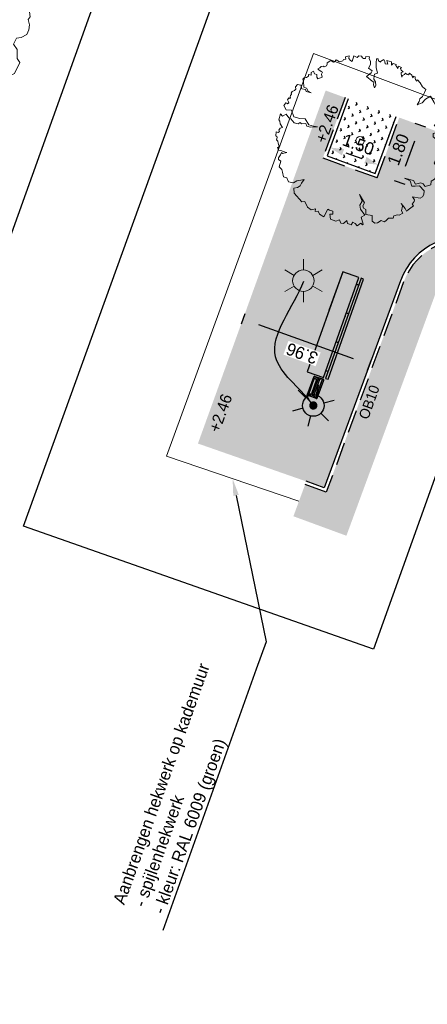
# Model space of a CAD drawing. Header units: metres. Extents: x 134157 to 138734, y 451157 to 455772.
# Tile 470 of 656: x 136580 to 136592, y 453760 to 453789. Entities that reach past the tile are written whole.
import ezdxf
from ezdxf import colors
from ezdxf.entities.mleader import LeaderData, LeaderLine
from ezdxf.math import Vec2, Vec3

# ---------------------------------------------------------------- set-up
doc = ezdxf.new("R2010")
doc.units = ezdxf.units.M
doc.linetypes.add('HIDDEN__G5', pattern=[1.125, 0.75, -0.375])
for name, color, linetype in [('-DR-alg-projectgrens 1-200', 3, 'PROJECTGRENS_1-200'), ('-DR-nw-inr-lichtmast', 30, 'Continuous'), ('-DR-nw-inr-verkeersbordpaal', 2, 'Continuous'), ('-DR-nw-inr-vuilnisbakken', 2, 'Continuous'), ('-DR-nw-inr-zitbank Montseny 3000', 2, 'Continuous'), ('-DR-nw-maatvoering', 3, 'Continuous'), ('-DR-nw-txt brug aandachtspunten', 2, 'Continuous'), ('-DR-nw-txt-hoogtemaat', 2, 'Continuous'), ('-DR-nw-vh-band 10x20 ob', 2, 'HIDDEN__G5'), ('-DR-nw-vh-kantverharding', 3, 'Continuous'), ('-DR-nw-vh-txt-kantopsluitingen', 2, 'Continuous')]:
    doc.layers.add(name, color=color, linetype=linetype)
for name, color, linetype, lineweight in [('-DR-bs-boom', 253, 'Continuous', 13), ('-DR-bs-inr-lichtmast', 253, 'Continuous', 13), ('-DR-nw-inr-hekwerk op kademuur sluis', 2, 'FENCELINE2', 0)]:
    doc.layers.add(name, color=color, linetype=linetype, lineweight=lineweight)
doc.layers.add('-DR-nw-gr-arc-gras', color=7, linetype='Continuous', true_color=0xb5d5a4)
doc.layers.add('-DR-nw-vh-arc-sbs wf Marrone toegang zitgedeelte sluis', color=7, linetype='Continuous', lineweight=9, true_color=0xb88485)
doc.styles.add('18_200', font='romans', dxfattribs={"width": 0.8, "height": 0.36})
doc.styles.add('Drong', font='txt', dxfattribs={"height": 1.8})
doc.linetypes.add('FENCELINE2', pattern='A,6.35,-2.54,[132,ltypeshp.shx,S=2.54,R=0,X=-2.54,Y=0],-2.54,25.4', length=36.83)
doc.linetypes.add('PROJECTGRENS_1-200', pattern='A,0.32,-0.13,[133,ltypeshp.shx,S=0.13,R=0,X=-0.13,Y=0],-0.13,1.27', length=1.85)
doc.dimstyles.new('Drong', dxfattribs={"dimtxt": 1.8, "dimasz": 2.5, "dimexe": 0, "dimexo": 0, "dimgap": 0.9, "dimtad": 1, "dimzin": 0, "dimdsep": 46, "dimtxsty": 'Drong', "dimblk": 'dimblk-wit', "dimcen": 0, "dimse1": 1, "dimse2": 1, "dimclrd": 256, "dimclre": 1, "dimclrt": 7, "dimadec": 0, "dimazin": 0, "dimtfac": 1, "dimtmove": 0, "dimatfit": 3, "dimfxl": 1, "dimtolj": 1, "dimtzin": 0, "dimarcsym": 0})
pattern_1 = [(115.3356253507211, (136419.7180158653, 453326.2367068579), (-0.2236810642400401, -0.1059037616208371), [0.06, -0.187485]), (205.3356253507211, (136419.7180158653, 453326.2367068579), (0.1059037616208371, -0.22368106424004), [0.06, -0.187485])]

# ---------------------------------------------------------------- blocks, each defined once
blk = doc.blocks.new('Boom bestaand 1')
blk.add_lwpolyline([(-0.06117739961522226, 0.3922887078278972), (-0.07359350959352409, 0.4116751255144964), (-0.08696696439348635, 0.4224718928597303), (-0.09262495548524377, 0.4414945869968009), (-0.1106275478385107, 0.4615454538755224), (-0.1241971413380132, 0.4751490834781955), (-0.1453325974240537, 0.4640004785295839), (-0.1728176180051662, 0.4610569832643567), (-0.1945372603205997, 0.4533219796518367), (-0.1891622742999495, 0.4455616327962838), (-0.2017040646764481, 0.4431737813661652), (-0.2067805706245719, 0.4443676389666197), (-0.2172318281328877, 0.4470540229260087), (-0.223502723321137, 0.4395920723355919), (-0.2169333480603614, 0.4339209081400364), (-0.2270861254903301, 0.4339209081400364), (-0.2330585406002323, 0.4330255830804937), (-0.2498892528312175, 0.4257264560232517), (-0.242749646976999, 0.416712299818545), (-0.2476345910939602, 0.4092003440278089), (-0.2589076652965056, 0.4043176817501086), (-0.2543983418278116, 0.3953035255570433), (-0.2532710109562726, 0.3814065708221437), (-0.2457557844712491, 0.3746459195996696), (-0.2660470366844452, 0.3787774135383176), (-0.2728107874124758, 0.3821577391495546), (-0.2716834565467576, 0.3934255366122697), (-0.2848353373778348, 0.3874160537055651), (-0.2964840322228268, 0.3881672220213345), (-0.2987384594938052, 0.3953035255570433), (-0.3145206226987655, 0.3821577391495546), (-0.3028719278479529, 0.3735190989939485), (-0.3141447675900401, 0.3720167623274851), (-0.3231631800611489, 0.3686364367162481), (-0.3276722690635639, 0.3731435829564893), (-0.3404482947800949, 0.3607491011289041), (-0.3359389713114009, 0.3464764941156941), (-0.3526397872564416, 0.353711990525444), (-0.3702979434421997, 0.3325317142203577), (-0.3491079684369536, 0.3290017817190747), (-0.3568775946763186, 0.3155875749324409), (-0.37100416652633, 0.3198237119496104), (-0.3837182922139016, 0.3191176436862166), (-0.3801864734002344, 0.2951135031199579), (-0.3780675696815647, 0.2944074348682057), (-0.3886625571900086, 0.2873474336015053), (-0.4013764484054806, 0.2901714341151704), (-0.4056142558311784, 0.2802872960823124), (-0.3837182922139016, 0.2704032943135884), (-0.3589967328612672, 0.2591071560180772), (-0.3250928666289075, 0.2534590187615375), (-0.327212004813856, 0.2336908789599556), (-0.3180296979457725, 0.228042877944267), (-0.3010777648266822, 0.2188648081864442), (-0.2820069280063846, 0.2223948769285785), (-0.2608169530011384, 0.2153347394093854), (-0.2523411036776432, 0.2012146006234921), (-0.2699992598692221, 0.2040386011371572), (-0.2834196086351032, 0.2118046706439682), (-0.2947208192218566, 0.2047446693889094), (-0.3321562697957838, 0.1849765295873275), (-0.3413385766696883, 0.2202768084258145), (-0.350520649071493, 0.2287488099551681), (-0.3724168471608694, 0.2146288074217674), (-0.3879560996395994, 0.2358089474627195), (-0.4042018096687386, 0.2414569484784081), (-0.4225661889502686, 0.2414569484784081), (-0.4315337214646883, 0.2467254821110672), (-0.4415591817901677, 0.229188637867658), (-0.4324549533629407, 0.2223948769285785), (-0.435986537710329, 0.2110987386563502), (-0.4423434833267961, 0.2082747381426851), (-0.4530205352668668, 0.2066837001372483), (-0.4612717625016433, 0.1920817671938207), (-0.457176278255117, 0.18003446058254), (-0.4670650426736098, 0.170150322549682), (-0.472715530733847, 0.1652082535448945), (-0.4472877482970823, 0.1440281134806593), (-0.4564700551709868, 0.1355561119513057), (-0.4705966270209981, 0.1320260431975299), (-0.4840167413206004, 0.1397921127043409), (-0.4882547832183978, 0.1171998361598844), (-0.4847231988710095, 0.1157878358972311), (-0.4748346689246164, 0.1136699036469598), (-0.4769535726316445, 0.1009617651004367), (-0.4713028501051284, 0.09460769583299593), (-0.4748346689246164, 0.0748395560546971), (-0.4931990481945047, 0.06071941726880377), (-0.4854294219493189, 0.04730521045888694), (-0.4875485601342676, 0.04024520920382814), (-0.5016751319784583, 0.03036107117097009), (-0.4974370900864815, 0.00494493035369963), (-0.4896674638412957, 0.002120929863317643), (-0.4832352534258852, -0.006023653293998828), (-0.4832352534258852, -0.0211265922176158), (-0.4885680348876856, -0.02468023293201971), (-0.4921233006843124, -0.03534115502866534), (-0.4876793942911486, -0.04689045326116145), (-0.4867905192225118, -0.05932826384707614), (-0.4796799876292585, -0.05666299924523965), (-0.4645700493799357, -0.04866734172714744), (-0.459237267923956, -0.04156006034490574), (-0.449460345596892, -0.05310935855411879), (-0.4325726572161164, -0.05488624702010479), (-0.4341562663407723, -0.082442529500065), (-0.4438616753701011, -0.08442230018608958), (-0.4591129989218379, -0.0788789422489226), (-0.4694125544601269, -0.08976781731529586), (-0.4852582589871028, -0.08739209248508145), (-0.4834755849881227, -0.1044182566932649), (-0.4690165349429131, -0.1107536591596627), (-0.4787219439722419, -0.1222364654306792), (-0.4698088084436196, -0.1279778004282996), (-0.4666397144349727, -0.1420344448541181), (-0.471197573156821, -0.1534835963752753), (-0.4672833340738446, -0.1649416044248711), (-0.4544219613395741, -0.1649416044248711), (-0.4219893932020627, -0.1780763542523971), (-0.409966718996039, -0.1657799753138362), (-0.389277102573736, -0.1643826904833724), (-0.3736199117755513, -0.1512478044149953), (-0.3909544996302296, -0.175281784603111), (-0.4052137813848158, -0.175281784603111), (-0.4169567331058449, -0.1934470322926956), (-0.4393239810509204, -0.1892550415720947), (-0.4502279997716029, -0.2060228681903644), (-0.4429587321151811, -0.2225112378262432), (-0.4293484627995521, -0.2253992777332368), (-0.4239762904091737, -0.2366267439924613), (-0.4254414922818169, -0.2510271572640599), (-0.418848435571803, -0.2612782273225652), (-0.4122553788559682, -0.2603019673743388), (-0.4066391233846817, -0.2695767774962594), (-0.4012669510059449, -0.2747023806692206), (-0.3966274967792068, -0.2734819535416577), (-0.3924762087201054, -0.2805602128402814), (-0.3993135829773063, -0.2847094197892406), (-0.3905228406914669, -0.2961809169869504), (-0.3763599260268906, -0.2947164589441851), (-0.3702552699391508, -0.2952046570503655), (-0.3690343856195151, -0.3047234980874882), (-0.3739181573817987, -0.307164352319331), (-0.3790460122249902, -0.3110695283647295), (-0.3685879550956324, -0.3301182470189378), (-0.3402060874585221, -0.3273904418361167), (-0.3249566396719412, -0.2991245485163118), (-0.2839884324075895, -0.301203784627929), (-0.2610645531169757, -0.2728350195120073), (-0.2463278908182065, -0.2450116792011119), (-0.2053925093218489, -0.2390105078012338), (-0.1868351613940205, -0.2166427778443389), (-0.1742816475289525, -0.1980938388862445), (-0.189564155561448, -0.2362827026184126), (-0.2026635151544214, -0.2526493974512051), (-0.2201291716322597, -0.2531949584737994), (-0.2283163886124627, -0.2755626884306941), (-0.2392323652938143, -0.2810182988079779), (-0.2370492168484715, -0.2946571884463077), (-0.2506941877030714, -0.313205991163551), (-0.2790760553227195, -0.3219349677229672), (-0.2898422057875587, -0.3303738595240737), (-0.3172829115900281, -0.3367933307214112), (-0.3145534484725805, -0.3612149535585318), (-0.3303818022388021, -0.3661248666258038), (-0.3025457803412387, -0.3906749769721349), (-0.2927212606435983, -0.3884927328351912), (-0.2779845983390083, -0.3917659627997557), (-0.2528775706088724, -0.3874016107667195), (-0.2548309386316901, -0.4015582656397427), (-0.2470641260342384, -0.4137096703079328), (-0.2372707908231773, -0.4130346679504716), (-0.235920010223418, -0.4234984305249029), (-0.2440246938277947, -0.4329495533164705), (-0.2234253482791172, -0.4440884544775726), (-0.2183598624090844, -0.4397003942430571), (-0.2102551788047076, -0.4400378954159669), (-0.1991112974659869, -0.448814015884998), (-0.1899934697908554, -0.4440884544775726), (-0.1778364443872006, -0.4484763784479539), (-0.1639910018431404, -0.4505016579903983), (-0.1606139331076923, -0.4451010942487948), (-0.1548731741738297, -0.4572524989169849), (-0.1555486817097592, -0.4613030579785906), (-0.1400145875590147, -0.4626531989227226), (-0.1312346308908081, -0.4505016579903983), (-0.1096221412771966, -0.4258612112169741), (-0.1072582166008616, -0.4238359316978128), (-0.1116481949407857, -0.448814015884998), (-0.1194152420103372, -0.4525269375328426), (-0.1102974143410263, -0.4619780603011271), (-0.09917651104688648, -0.4806846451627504), (-0.0889794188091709, -0.4840821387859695), (-0.07470325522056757, -0.4752485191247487), (-0.04819058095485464, -0.4976722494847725), (-0.02779592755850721, -0.489518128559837), (-0.01080061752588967, -0.4915566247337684), (0.01571205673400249, -0.4976722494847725), (0.02862852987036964, -0.4827231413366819), (0.05582116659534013, -0.4820436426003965), (0.071993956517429, -0.4570290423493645), (0.06901628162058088, -0.4348673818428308), (0.07565379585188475, -0.4119102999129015), (0.07964846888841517, -0.3923569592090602), (0.09273351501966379, -0.4155685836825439), (0.1039107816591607, -0.4277820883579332), (0.107454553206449, -0.4465849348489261), (0.1024933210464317, -0.4680038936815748), (0.1298861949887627, -0.4784885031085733), (0.1932751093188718, -0.4575098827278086), (0.2000920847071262, -0.4399570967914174), (0.2363148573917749, -0.4392229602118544), (0.2586511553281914, -0.4253239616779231), (0.2652219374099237, -0.3991058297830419), (0.2784183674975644, -0.4080994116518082), (0.2832172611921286, -0.3913114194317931), (0.3018123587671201, -0.3913114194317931), (0.326405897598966, -0.3733243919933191), (0.2952141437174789, -0.333752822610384), (0.3048114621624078, -0.3265580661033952), (0.3174374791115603, -0.3112487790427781), (0.3330041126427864, -0.3181641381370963), (0.326405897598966, -0.3349519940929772), (0.3551905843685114, -0.3435858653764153), (0.3780989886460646, -0.3188560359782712), (0.379279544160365, -0.2960093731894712), (0.401676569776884, -0.2960093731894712), (0.4096398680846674, -0.282577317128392), (0.4001834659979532, -0.2572057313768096), (0.4185987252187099, -0.2621805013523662), (0.4260642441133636, -0.2522309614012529), (0.4345253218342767, -0.2442711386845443), (0.4230780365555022, -0.2298441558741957), (0.436516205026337, -0.2193970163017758), (0.4544336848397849, -0.2139247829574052), (0.4479634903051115, -0.1885531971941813), (0.4609038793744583, -0.1840758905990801), (0.4584154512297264, -0.1786035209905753), (0.4161100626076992, -0.1731311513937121), (0.4136216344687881, -0.1477595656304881), (0.370818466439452, -0.158206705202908), (0.3489192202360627, -0.1512419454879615), (0.331499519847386, -0.1288552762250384), (0.2901896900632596, -0.1278603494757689), (0.3473717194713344, -0.1208556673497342), (0.359271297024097, -0.1377579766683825), (0.3736761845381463, -0.1383840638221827), (0.385575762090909, -0.1283677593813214), (0.411880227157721, -0.1402620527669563), (0.4319217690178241, -0.108961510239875), (0.4632366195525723, -0.1221077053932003), (0.4795203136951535, -0.1133435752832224), (0.4857834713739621, -0.09769330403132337), (0.4807698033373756, -0.07176879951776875), (0.4942572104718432, -0.05941110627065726), (0.493133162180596, -0.04817669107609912), (0.486239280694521, -0.02690144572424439), (0.4917654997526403, -0.01309223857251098), (0.4961864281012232, -0.001492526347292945), (0.4851339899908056, 0.007345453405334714), (0.4884496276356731, 0.0283353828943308), (0.4939758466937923, 0.03827811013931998), (0.4917654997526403, 0.06147753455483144), (0.47629189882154, 0.06092516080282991), (0.4530819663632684, 0.07583911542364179), (0.4365033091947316, 0.07583911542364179), (0.4718709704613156, 0.0863340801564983), (0.4890022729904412, 0.0863340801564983), (0.486239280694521, 0.09793392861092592), (0.4760560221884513, 0.1367859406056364), (0.4651348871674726, 0.1328873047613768), (0.4549940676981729, 0.1500411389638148), (0.4464131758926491, 0.157058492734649), (0.4261315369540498, 0.1516005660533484), (0.4510936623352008, 0.1913660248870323), (0.4495335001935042, 0.2054008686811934), (0.4401727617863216, 0.2194358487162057), (0.4214510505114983, 0.2287924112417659), (0.3832275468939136, 0.2155372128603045), (0.3754267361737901, 0.1921458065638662), (0.3660659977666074, 0.174212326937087), (0.3340829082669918, 0.1773311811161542), (0.3067805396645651, 0.1531599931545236), (0.3395434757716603, 0.1968240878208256), (0.3637257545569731, 0.1976037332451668), (0.3691863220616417, 0.2303518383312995), (0.3801072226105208, 0.2397084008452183), (0.399609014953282, 0.2443866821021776), (0.4034444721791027, 0.2789633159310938), (0.3841832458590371, 0.2902883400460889), (0.3824474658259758, 0.3130016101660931), (0.3562703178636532, 0.3433174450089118), (0.3405645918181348, 0.3413551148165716), (0.3140610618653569, 0.3521479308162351), (0.2924656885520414, 0.3482232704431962), (0.2787229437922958, 0.3649030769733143), (0.2826493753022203, 0.3806015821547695), (0.2816678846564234, 0.4012060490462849), (0.2696121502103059, 0.4131463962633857), (0.2559704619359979, 0.4211935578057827), (0.2376325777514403, 0.4247699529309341), (0.2327126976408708, 0.4339348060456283), (0.2168346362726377, 0.4384054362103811), (0.2036403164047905, 0.4500289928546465), (0.1886569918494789, 0.4518171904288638), (0.1756539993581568, 0.4483018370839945), (0.1805619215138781, 0.4247540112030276), (0.1727090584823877, 0.4169046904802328), (0.1491504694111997, 0.4041495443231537), (0.1324630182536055, 0.4119988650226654), (0.1367428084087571, 0.4496134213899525), (0.08730905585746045, 0.4384901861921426), (0.09908835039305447, 0.4571323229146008), (0.09418019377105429, 0.4846048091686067), (0.06375046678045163, 0.4914729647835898), (0.05589760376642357, 0.4826424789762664), (0.03135728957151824, 0.4826424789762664), (0.01663305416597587, 0.4924541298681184), (0.005835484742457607, 0.4836236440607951), (-0.01138269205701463, 0.4909806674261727), (-0.0324473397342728, 0.4904917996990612), (-0.07724476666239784, 0.4849998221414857), (-0.07173439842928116, 0.451695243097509), (-0.05985273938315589, 0.4236270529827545), (-0.06117739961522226, 0.3922887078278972)])
blk.add_circle((0, 0), 0.02512965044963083)
blk = doc.blocks.new('LICHTMAST')
at = {"ltscale": 0.1}
for p, q in [((7.258176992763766e-11, 0.1265625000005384), (1.560705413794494e-10, 0.2531250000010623)), ((-0.1096064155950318, 0.0632812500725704), (-0.2192125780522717, 0.1265625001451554)), ((0.1096064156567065, 0.06328124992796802), (0.2192125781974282, 0.126562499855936)), ((-0.1096064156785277, -0.06328124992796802), (-0.2192125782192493, -0.126562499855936)), ((0.1096064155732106, -0.06328125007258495), (0.2192125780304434, -0.1265625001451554)), ((-9.440998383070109e-11, -0.126562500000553), (-1.778917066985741e-10, -0.2531250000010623))]:
    blk.add_line(p, q, dxfattribs=at)
blk.add_circle((-1.091416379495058e-11, 0), 0.1265625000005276, dxfattribs=at)
at = {"style": '18_200', "width": 0.8}
blk.add_attdef('HOOGTE', (0.2466893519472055, 0.2423579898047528), '', height=0.25, dxfattribs=at)
blk = doc.blocks.new('Bank07')
for p, q in [((2.608000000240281, 0.6540000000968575), (-2.60799999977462, 0.6540000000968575)), ((-2.60799999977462, 0.6540000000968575), (-2.60799999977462, 0.574000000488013)), ((2.608000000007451, 0.574000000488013), (2.608000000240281, 0.6540000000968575)), ((-2.60799999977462, 0.574000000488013), (2.608000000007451, 0.574000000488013)), ((2.60799999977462, 0.5080000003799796), (-2.608000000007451, 0.5080000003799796)), ((-2.608000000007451, 0.5080000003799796), (-2.60799999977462, 4.656612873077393e-10)), ((-2.266999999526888, 0.574000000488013), (-2.249000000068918, 0.5740000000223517)), ((-2.266999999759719, 0.5080000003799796), (-2.266999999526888, 0.574000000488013)), ((-2.248999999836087, 0.5080000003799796), (-2.266999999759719, 0.5080000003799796)), ((-2.249000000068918, 0.5740000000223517), (-2.248999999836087, 0.5080000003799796)), ((-0.7669999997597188, 0.5740000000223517), (-0.7490000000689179, 0.574000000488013)), ((-0.7670000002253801, 0.5080000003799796), (-0.7669999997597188, 0.5740000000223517)), ((-0.7490000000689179, 0.5080000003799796), (-0.7670000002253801, 0.5080000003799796)), ((-0.7490000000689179, 0.574000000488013), (-0.7490000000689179, 0.5080000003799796)), ((0.7329999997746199, 0.574000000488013), (0.7510000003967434, 0.5740000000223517)), ((0.7330000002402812, 0.5080000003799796), (0.7329999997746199, 0.574000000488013)), ((0.7510000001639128, 0.5080000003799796), (0.7330000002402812, 0.5080000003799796)), ((0.7510000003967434, 0.5740000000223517), (0.7510000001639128, 0.5080000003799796)), ((2.23299999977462, 0.574000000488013), (2.250999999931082, 0.574000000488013)), ((2.233000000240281, 0.5080000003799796), (2.23299999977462, 0.574000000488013)), ((2.250999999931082, 0.5080000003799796), (2.233000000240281, 0.5080000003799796)), ((2.250999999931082, 0.574000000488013), (2.250999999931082, 0.5080000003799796)), ((2.60799999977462, 4.656612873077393e-10), (2.60799999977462, 0.5080000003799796)), ((-2.60799999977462, 4.656612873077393e-10), (-0.5919999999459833, 4.656612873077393e-10)), ((-2.60799999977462, 4.656612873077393e-10), (2.60799999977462, 4.656612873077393e-10))]:
    blk.add_line(p, q)
blk.add_point((-0.5919999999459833, 0.5080000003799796))
blk = doc.blocks.new('LICHTMAST nieuw')
h = blk.add_hatch(color=256)
h.dxf.hatch_style = 1
edge = h.paths.add_edge_path()
edge.add_arc((-1.091414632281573e-11, -6.938893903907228e-18), 0.04953753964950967, 0, 360)
at = {"ltscale": 0.1}
for p, q in [((7.258176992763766e-11, 0.1265625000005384), (1.560705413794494e-10, 0.2531250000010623)), ((-0.1096064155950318, 0.0632812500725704), (-0.2192125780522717, 0.1265625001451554)), ((0.1096064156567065, 0.06328124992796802), (0.2192125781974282, 0.126562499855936)), ((-0.1096064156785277, -0.06328124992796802), (-0.2192125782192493, -0.126562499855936)), ((0.1096064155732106, -0.06328125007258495), (0.2192125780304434, -0.1265625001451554)), ((-9.440998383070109e-11, -0.126562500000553), (-1.778917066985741e-10, -0.2531250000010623))]:
    blk.add_line(p, q, dxfattribs=at)
blk.add_circle((-1.091416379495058e-11, 0), 0.1265625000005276, dxfattribs=at)
blk = doc.blocks.new('N-SIE-AFVALBAK_TYPE2')
at = {"linetype": 'Continuous'}
for p, q in [((-0.300803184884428, -0.04928051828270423), (-0.259076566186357, -0.1269783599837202)), ((-0.2590765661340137, -0.1701438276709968), (-0.2979254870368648, -0.3082733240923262)), ((-0.259076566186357, -0.1269783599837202), (0.2502759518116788, -0.1284172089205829)), ((-0.259076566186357, -0.1269783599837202), (-0.2590765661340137, -0.1701438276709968)), ((-0.2590765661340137, -0.1701438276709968), (0.2502759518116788, -0.1701438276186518)), ((-0.250443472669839, -0.2780574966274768), (-0.2302995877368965, -0.2032373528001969)), ((0.2517148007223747, -0.2766186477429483), (-0.250443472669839, -0.2780574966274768)), ((-0.2302995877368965, -0.2032373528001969), (0.2229378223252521, -0.2032373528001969)), ((0.2229378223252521, -0.2032373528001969), (0.2517148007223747, -0.2766186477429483)), ((0.2502759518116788, -0.1284172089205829), (0.3006356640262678, -0.05071936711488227)), ((0.2502759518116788, -0.1701438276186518), (0.2502759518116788, -0.1284172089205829)), ((0.2502759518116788, -0.1701438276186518), (0.3020745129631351, -0.3082733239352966))]:
    blk.add_line(p, q, dxfattribs=at)
at = {"flags": 128}
blk.add_lwpolyline([(0.3007074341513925, -0.02071945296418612, 0.4142135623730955), (0.2807553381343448, -0.0006716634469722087), (-0.2807553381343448, 0.0006716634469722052, 0.4149144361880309), (-0.300803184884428, -0.01932827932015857), (-0.300803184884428, -0.02932830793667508, 0.4135130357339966), (-0.2808510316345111, -0.04932825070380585), (0.280635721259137, -0.05067152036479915, 0.4142135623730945), (0.3006835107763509, -0.03071942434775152), (0.3007074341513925, -0.02071945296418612)], format="xyb", dxfattribs=at)
at = {"linetype": 'Continuous'}
blk.add_lwpolyline([(-0.300803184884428, -0.04928051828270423), (0.3006356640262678, -0.05071936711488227), (0.3020745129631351, -0.3082733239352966), (-0.2979254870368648, -0.3082733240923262)], close=True, dxfattribs=at)
blk = doc.blocks.new('dimblk-wit')
at = {"color": 7}
blk.add_line((2.842170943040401e-14, -0.3333333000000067), (-2.842170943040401e-14, 0.3333333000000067), dxfattribs=at)
blk.add_solid([(0, 0), (-0.7999999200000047, 0.1999999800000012), (-0.7999999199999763, -0.1999999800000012)], dxfattribs=at)
blk = doc.blocks.new('*D2319')
at = {"layer": '-DR-nw-maatvoering', "lineweight": -2, "transparency": 16777216}
blk.add_line((136590.2011759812, 453778.5518568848), (136587.4166803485, 453779.5584963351), dxfattribs=at)
at = {"layer": 'Defpoints', "color": 0, "transparency": 16777216}
for p in [(136586.9464642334, 453779.7284869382), (136586.9464642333, 453779.728486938), (136590.6713920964, 453778.3818662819)]:
    blk.add_point(p, dxfattribs=at)
at = {"layer": '-DR-nw-maatvoering', "lineweight": -2, "transparency": 16777216, "xscale": 0.5, "yscale": 0.5, "zscale": 0.5}
for p, rotation in [((136586.9464642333, 453779.7284869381), 160.1242709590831), ((136590.6713920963, 453778.3818662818), 340.1242709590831)]:
    blk.add_blockref('dimblk-wit', p, dxfattribs=dict(at, rotation=rotation))
at = {"layer": '-DR-nw-maatvoering', "color": 7, "transparency": 16777216, "insert": (136588.6852796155, 453778.7131486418), "char_height": 0.36, "attachment_point": 5, "rotation": 160.1242709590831, "style": 'Drong', "bg_fill": 3, "box_fill_scale": 1.1, "bg_fill_color": 256, "bg_fill_true_color": 13158600, "bg_fill_transparency": 0}
blk.add_mtext('\\A1;3.96', dxfattribs=at)
blk = doc.blocks.new('*D2320')
at = {"layer": '-DR-nw-maatvoering', "lineweight": -2, "transparency": 16777216}
blk.add_line((136591.9948341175, 453784.9655834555), (136591.722140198, 453784.2240473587), dxfattribs=at)
at = {"layer": 'Defpoints', "color": 0, "transparency": 16777216}
for p in [(136591.4534475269, 453785.6974108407), (136590.8356095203, 453784.0173250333), (136591.5495681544, 453783.7547725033)]:
    blk.add_point(p, dxfattribs=at)
at = {"layer": '-DR-nw-maatvoering', "lineweight": -2, "transparency": 16777216, "xscale": 0.5, "yscale": 0.5, "zscale": 0.5}
for p, rotation in [((136592.1674061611, 453785.4348583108), 69.80940837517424), ((136591.5495681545, 453783.7547725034), 249.8094083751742)]:
    blk.add_blockref('dimblk-wit', p, dxfattribs=dict(at, rotation=rotation))
at = {"layer": '-DR-nw-maatvoering', "color": 7, "transparency": 16777216, "insert": (136591.5171438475, 453784.7203416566), "char_height": 0.36, "attachment_point": 5, "rotation": 69.80940837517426, "style": 'Drong'}
blk.add_mtext('\\A1;1.80', dxfattribs=at)
blk = doc.blocks.new('*D2321')
at = {"layer": '-DR-nw-maatvoering', "lineweight": -2, "transparency": 16777216}
blk.add_line((136590.4565363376, 453784.4426903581), (136589.9854643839, 453784.6105243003), dxfattribs=at)
at = {"layer": 'Defpoints', "color": 0, "transparency": 16777216}
for p in [(136589.4277849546, 453784.5350411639), (136589.514464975, 453784.778332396), (136590.8408557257, 453784.0315910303)]:
    blk.add_point(p, dxfattribs=at)
at = {"layer": '-DR-nw-maatvoering', "lineweight": -2, "transparency": 16777216, "xscale": 0.5, "yscale": 0.5, "zscale": 0.5}
for p, rotation in [((136589.5144649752, 453784.7783323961), 160.3899874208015), ((136590.9275357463, 453784.2748822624), 340.3899874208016)]:
    blk.add_blockref('dimblk-wit', p, dxfattribs=dict(at, rotation=rotation))
at = {"layer": '-DR-nw-maatvoering', "color": 7, "transparency": 16777216, "insert": (136590.3430613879, 453784.869205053), "char_height": 0.36, "attachment_point": 5, "rotation": 340.38998742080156, "style": 'Drong'}
blk.add_mtext('\\A1;1.50', dxfattribs=at)

msp = doc.modelspace()

# ---------------------------------------------------------------- hatches: boundary and pattern name
at = {"layer": '-DR-nw-gr-arc-gras', "transparency": 33554687}
h = msp.add_hatch(dxfattribs=at)
h.set_pattern_fill('AGR-BOLLEN', color=256, scale=0.1, pattern_type=2)
h.set_pattern_definition(pattern_1)
edge = h.paths.add_edge_path()
edge.add_arc((-7000776.809524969, 3043164.567559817), 7592527.997363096, 340.0567505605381, 340.0572256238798)
edge.add_line((136455.7815594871, 453494.2542758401), (136455.1236032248, 453494.4934109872))
edge.add_arc((380495.2223584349, 364992.5484406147), 259592.3035530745, 160.0666568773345, 160.0804453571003)
edge.add_line((136433.832290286, 453435.7615323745), (136433.813485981, 453435.768343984))
edge.add_line((136433.813485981, 453435.768343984), (136432.1794965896, 453431.2550945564))
edge.add_line((136432.1794965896, 453431.2550945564), (136432.198303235, 453431.2482893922))
edge.add_line((136432.198303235, 453431.2482893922), (136431.6776287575, 453429.8696050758))
edge.add_line((136431.6776287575, 453429.8696050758), (136432.3363505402, 453429.6312341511))
edge.add_line((136432.3363505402, 453429.6312341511), (136434.3092713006, 453435.0765756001))
h = msp.add_hatch(dxfattribs=at)
h.set_pattern_fill('AGR-BOLLEN', color=256, scale=0.1, pattern_type=2)
h.set_pattern_definition(pattern_1)
edge = h.paths.add_edge_path()
edge.add_line((136644.2753070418, 454017.4218487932), (136643.9350728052, 454016.4814706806))
edge.add_line((136643.9350728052, 454016.4814706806), (136643.8839339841, 454016.3403207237))
edge.add_line((136643.8839339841, 454016.3403207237), (136644.542212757, 454016.1016536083))
edge.add_arc((1711333.983143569, -116117.4265426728), 1674723.581774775, 160.0956720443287, 160.096657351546, ccw=False)
edge.add_line((136654.3469492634, 454043.1812754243), (136653.6888597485, 454043.419891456))
edge.add_line((136653.6888597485, 454043.419891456), (136653.6378049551, 454043.2789838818))
edge.add_line((136653.6378049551, 454043.2789838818), (136653.2975354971, 454042.3386559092))
edge.add_line((136653.2975354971, 454042.3386559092), (136644.2753070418, 454017.4218487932))
h = msp.add_hatch(dxfattribs=at)
h.set_pattern_fill('AGR-BOLLEN', color=256, scale=0.1, pattern_type=2)
h.set_pattern_definition([(115.335625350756, (137061.4069134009, 453313.8588467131), (-0.2236810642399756, -0.1059037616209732), [0.06, -0.187485]), (205.335625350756, (137061.4069134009, 453313.8588467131), (0.1059037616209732, -0.2236810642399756), [0.06, -0.187485])])
h.paths.add_polyline_path([(136589.4277849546, 453784.5350411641), (136590.0456229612, 453786.2151269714), (136591.4581429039, 453785.7103622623), (136590.8356095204, 453784.0173250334)])
h = msp.add_hatch(dxfattribs=at)
h.set_pattern_fill('AGR-BOLLEN', color=256, scale=0.1, pattern_type=2)
h.set_pattern_definition(pattern_1)
h.paths.add_polyline_path([(136598.7717828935, 453780.2359205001), (136594.114038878, 453781.948768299, 0.4142135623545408), (136591.6750206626, 453780.8212976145), (136589.3970696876, 453774.6268695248), (136588.7760059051, 453774.8552607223), (136588.430861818, 453773.9167110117), (136589.9904753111, 453773.3431757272), (136592.6135703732, 453780.4761535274, -0.4142135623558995), (136593.768894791, 453781.0102185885), (136598.4266388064, 453779.2973707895, 0.1647469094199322), (136610.3559399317, 453778.9891463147, -0.6260780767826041), (136611.4629332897, 453777.8074662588), (136610.3382394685, 453774.8727386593), (136611.2720159, 453774.5148817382), (136612.3967097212, 453777.4496093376, 0.6260780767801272), (136610.0597237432, 453779.9442672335, -0.1647469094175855)])
at = {"layer": '-DR-nw-vh-arc-sbs wf Marrone toegang zitgedeelte sluis'}
h = msp.add_hatch(dxfattribs=at)
h.set_pattern_fill('AVH-SBS_KEIFORMAAT_HALFST', color=256, scale=2, angle=250, pattern_type=2)
h.set_pattern_definition([(250, (0, 0), (0.1879385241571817, -0.06840402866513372), []), (340, (-0.1368080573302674, -0.3758770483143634), (0.1368080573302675, 0.3758770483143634), [0.2, -0.2]), (340, (0.119534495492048, -0.2563425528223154), (0.1368080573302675, 0.3758770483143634), [0.2, -0.2]), (250, (0.02556523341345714, -0.2221405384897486), (0.3758770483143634, -0.1368080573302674), [0, -0.4, 0, 0, 0]), (250, (0.1450997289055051, -0.478483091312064), (0.3758770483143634, -0.1368080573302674), [0, -0.4, 0, 0, 0])])
edge = h.paths.add_edge_path()
edge.add_line((136589.2994155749, 453784.4757006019), (136589.95176799, 453786.2496413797))
edge.add_line((136589.95176799, 453786.2496413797), (136589.3801152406, 453786.4598620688))
edge.add_line((136589.3801152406, 453786.4598620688), (136589.3110864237, 453786.2721521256))
edge.add_line((136589.3110864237, 453786.2721521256), (136585.620115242, 453776.0598620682))
edge.add_line((136585.620115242, 453776.0598620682), (136589.1500191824, 453774.8242677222))
edge.add_line((136589.1500191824, 453774.8242677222), (136589.3377291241, 453774.7552389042))
edge.add_line((136589.3377291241, 453774.7552389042), (136591.5811656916, 453780.8558120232))
edge.add_arc((136593.4582651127, 453780.1655238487), 2.000000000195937, 69.8094083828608, 159.8094083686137, ccw=False)
edge.add_line((136594.1485532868, 453782.0426232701), (136598.8062973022, 453780.3297754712))
edge.add_arc((136604.8463188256, 453796.7543954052), 17.49999999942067, 249.8094083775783, 287.2304796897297)
edge.add_arc((136610.6225345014, 453778.1295374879), 1.99999999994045, -2.538365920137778, 107.23047969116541, ccw=False)
edge.add_line((136612.6205720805, 453778.0409607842), (136613.9675874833, 453781.5630110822))
edge.add_line((136613.9675874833, 453781.5630110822), (136615.91374292, 453786.6295683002))
edge.add_arc((136604.8463188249, 453796.7543954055), 15.0000000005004, 249.80940837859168, 317.5467448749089, ccw=False)
edge.add_line((136599.669157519, 453782.6761497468), (136591.5473024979, 453785.6628964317))
edge.add_line((136591.5473024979, 453785.6628964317), (136590.8949500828, 453783.8889556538))
edge.add_line((136590.8949500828, 453783.8889556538), (136589.2994155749, 453784.4757006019))

# ---------------------------------------------------------------- linework, layer by layer
at = {"layer": '-DR-alg-projectgrens 1-200', "flags": 128}
msp.add_lwpolyline([(136721.4614126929, 454206.1355023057), (136727.4976405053, 454223.7516176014), (136730.5812698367, 454232.7175398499), (136734.459636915, 454243.958702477), (136738.0329631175, 454254.3057511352), (136742.1831830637, 454266.2662668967), (136750.5682339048, 454290.8423468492), (136760.392604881, 454319.4555148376), (136770.6655345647, 454349.3284017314), (136772.7130334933, 454355.2375255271), (136774.612293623, 454360.472703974), (136776.997639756, 454366.9996510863), (136784.3060310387, 454387.2082632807), (136790.3390255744, 454404.0832479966), (136797.3108895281, 454423.3603418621), (136807.0580164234, 454450.0933327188), (136800.6459823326, 454453.198166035), (136770.1293263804, 454470.8392502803), (136763.4628964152, 454464.3928177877), (136767.2219767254, 454456.488320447), (136768.446774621, 454452.9019010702), (136769.6121362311, 454448.5390902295), (136767.1901857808, 454443.6044278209), (136763.9804044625, 454431.78523306), (136763.4980324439, 454430.8065072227), (136764.7847718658, 454430.2215349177), (136759.6495878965, 454419.8651471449), (136760.2067292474, 454419.6135889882), (136758.3051672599, 454415.7551963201), (136757.4333557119, 454413.9278402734), (136755.5135803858, 454410.0369911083), (136754.9933739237, 454410.2920303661), (136749.8722845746, 454399.961884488), (136748.6156828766, 454400.5846870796), (136748.5476600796, 454400.4476262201), (136744.2871101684, 454402.5470422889), (136738.7603675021, 454389.7184848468), (136744.8285157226, 454387.0620129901), (136753.5165828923, 454383.2585824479), (136750.4454420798, 454376.2315008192), (136747.3001386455, 454368.9990925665), (136747.7019947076, 454368.8213485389), (136745.4212838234, 454363.6575167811), (136743.7712198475, 454359.8818756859), (136741.4736476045, 454354.7148318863), (136741.1067372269, 454354.8779031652), (136737.9448004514, 454347.8529095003), (136734.8598097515, 454340.7764631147), (136727.1932653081, 454344.1813445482), (136720.3972555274, 454330.2850260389), (136716.7051284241, 454321.7301903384), (136725.346156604, 454317.8856269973), (136722.1987328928, 454310.8074680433), (136718.1447215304, 454301.4878099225), (136714.1306750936, 454292.7129706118), (136709.7479071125, 454294.6405861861), (136707.0898129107, 454288.6071570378), (136709.5730063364, 454287.5058452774), (136709.5303924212, 454287.4102007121), (136709.6165589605, 454287.3713784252), (136709.4237179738, 454286.9446664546), (136712.1181323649, 454285.7683394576), (136724.4053834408, 454280.40601671), (136724.3945406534, 454280.3722835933), (136724.5601275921, 454280.3013177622), (136719.3266368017, 454264.6213396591), (136718.5536664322, 454264.2788026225), (136712.1490699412, 454267.0433062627), (136705.336609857, 454251.4945309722), (136713.1547930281, 454248.121823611), (136713.6296653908, 454247.1066979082), (136703.3628736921, 454216.0173112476), (136702.5296078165, 454215.6645962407), (136697.2997799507, 454218.0132068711), (136691.6561519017, 454205.1929293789), (136698.1691824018, 454202.2869482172), (136696.0848427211, 454197.5466439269), (136697.1157620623, 454197.0663415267), (136693.3404436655, 454185.7705750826), (136691.210382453, 454179.7988425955), (136691.1538561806, 454179.8178830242), (136689.2565954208, 454174.4702634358), (136688.6774819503, 454172.9217348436), (136686.6454361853, 454167.8593180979), (136686.7931511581, 454167.8056035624), (136683.4987278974, 454158.7287245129), (136679.6202492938, 454148.1614205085), (136677.5444797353, 454142.3922816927), (136675.6007311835, 454137.0209764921), (136671.7597944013, 454126.4011512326), (136667.0848490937, 454113.482877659), (136666.3102427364, 454113.053488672), (136658.5208628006, 454114.6506270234), (136655.4003561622, 454098.9824757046), (136661.0921995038, 454097.8246970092), (136661.2694465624, 454097.5188971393), (136621.349557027, 453987.8626198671), (136614.3766500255, 453990.9632921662), (136611.9345853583, 453985.5300270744), (136608.3745413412, 453987.1196889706), (136605.0140629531, 453979.7732868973), (136610.3679676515, 453977.3856095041), (136616.0993917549, 453974.9109095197), (136616.4180735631, 453974.2166734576), (136608.3939134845, 453952.1359851), (136599.9096817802, 453929.478839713), (136596.3332416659, 453930.8470697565), (136596.7025780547, 453931.8007739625), (136592.690606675, 453933.3568103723), (136592.5823684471, 453933.1112699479), (136587.1666087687, 453935.2079171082), (136587.1133719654, 453935.1014435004), (136586.9083803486, 453935.1996247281), (136584.7297915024, 453936.2519309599), (136573.4195847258, 453911.8970551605), (136576.9058538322, 453910.2265512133), (136577.7550063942, 453910.8166572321), (136581.7099004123, 453908.9229534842), (136581.7799016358, 453907.8909354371), (136588.3553676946, 453904.7426533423), (136581.3567526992, 453890.2881160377), (136584.4079268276, 453889.2178739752), (136581.9197178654, 453882.301448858), (136582.601412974, 453881.5813248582), (136581.1418997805, 453877.4782788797), (136580.1304940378, 453877.2808890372), (136578.3012561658, 453872.1036821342), (136578.9859669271, 453871.382111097), (136577.5259187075, 453867.3093859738), (136576.5394092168, 453867.189688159), (136574.6538962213, 453861.98977681), (136575.3566261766, 453861.2190729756), (136573.8594803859, 453857.0977611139), (136572.8232828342, 453856.8578539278), (136568.249353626, 453844.0563549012), (136569.0513033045, 453843.7225085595), (136568.2464862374, 453841.9862897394), (136569.9158138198, 453841.290025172), (136566.691677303, 453833.861641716), (136560.7574092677, 453836.4857936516), (136555.1930274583, 453823.5555627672), (136563.2068687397, 453820.3295449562), (136562.2441309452, 453817.9379810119), (136562.0591054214, 453818.0124640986), (136558.0189829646, 453808.0140820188), (136558.2177359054, 453807.9345808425), (136557.146456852, 453805.2522943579), (136555.4765638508, 453804.5556952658), (136553.6709496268, 453802.5003809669), (136552.6116124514, 453799.6979788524), (136545.819509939, 453781.4219849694), (136541.6467416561, 453783.3564375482), (136534.7495119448, 453768.6800804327), (136539.5245390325, 453766.4507703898), (136534.8143601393, 453753.8676775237), (136534.7894609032, 453753.8794224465), (136534.3789931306, 453752.8726532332), (136534.1824946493, 453752.9602354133), (136532.9256728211, 453749.6674104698), (136533.0985091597, 453749.602870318), (136532.77218899, 453748.7054898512), (136532.5839993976, 453748.7919034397), (136530.4572875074, 453743.0847201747), (136530.6272958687, 453743.0222472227), (136516.4928875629, 453704.5919896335), (136514.575213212, 453699.2202106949), (136492.1808605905, 453636.4012384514), (136492.7364887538, 453636.2041439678), (136489.1572213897, 453626.3411628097), (136485.0791461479, 453628.2492913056), (136478.1599331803, 453613.7876420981), (136483.141269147, 453611.4793990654), (136461.8669452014, 453552.9396374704), (136457.3540634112, 453554.5816234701), (136454.0603581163, 453545.4167166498), (136458.6475220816, 453543.7758212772), (136443.5980798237, 453501.592848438), (136436.3907746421, 453504.1747130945), (136430.8235818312, 453488.6271941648), (136437.0201776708, 453486.3930706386), (136418.281595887, 453434.8107571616), (136413.2269505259, 453420.0854028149), (136407.3638935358, 453401.4661517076), (136407.0557727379, 453400.0561749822), (136406.4665228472, 453398.4505571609), (136401.8966078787, 453385.5921225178), (136395.3318336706, 453388.7007154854), (136389.2312719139, 453376.078577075), (136397.1570315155, 453372.3532588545), (136391.911147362, 453357.7907900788), (136390.9651849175, 453355.4642337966), (136388.6235607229, 453350.3706501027), (136384.3016725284, 453352.2735136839), (136382.1263952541, 453347.5437823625), (136391.3584262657, 453344.2432470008), (136383.1677707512, 453321.6603605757), (136378.5877845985, 453323.3619825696), (136367.2822209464, 453291.7912231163), (136367.8712875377, 453291.2269459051), (136363.5182685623, 453279.254771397), (136362.0909635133, 453275.2765894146), (136356.4323903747, 453259.569842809), (136355.262189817, 453256.3102995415), (136348.5726876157, 453237.8761680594), (136370.775556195, 453230.2716276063), (136374.3282028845, 453240.6944996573), (136372.7667498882, 453241.8029445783), (136382.1628450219, 453267.9422245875), (136384.5513140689, 453274.6494235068), (136388.9803415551, 453286.6560762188), (136393.3454927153, 453297.2873242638), (136406.6642593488, 453334.2694553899), (136411.9238963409, 453350.354626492), (136416.7539045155, 453363.9489705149), (136418.4542781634, 453363.3413411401), (136423.3000193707, 453376.9015325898), (136421.6494725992, 453377.4913563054), (136422.5155630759, 453379.9171508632), (136425.0142394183, 453387.0502269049), (136430.1278896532, 453401.328665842), (136433.0083524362, 453409.3639565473), (136437.5004329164, 453421.9731824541), (136444.4243294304, 453441.3025602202), (136447.8979184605, 453451.0434338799), (136454.6682700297, 453469.8543763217), (136458.2536723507, 453479.6664804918), (136467.6469558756, 453501.9207482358), (136478.4219470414, 453531.4654507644), (136485.603188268, 453551.2589262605), (136497.2694431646, 453583.741326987), (136504.055722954, 453602.5864304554), (136505.8321386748, 453601.9516274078), (136510.6778798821, 453615.5118188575), (136508.9321515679, 453616.135655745), (136511.5808207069, 453623.4955055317), (136513.5804099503, 453629.0529882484), (136518.6733328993, 453642.8883030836), (136519.0149258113, 453643.4042401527), (136522.6804117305, 453653.6195636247), (136522.6635908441, 453653.9569708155), (136523.620007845, 453656.5936863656), (136528.7299313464, 453670.9263864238), (136534.7565171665, 453688.0032128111), (136543.6203036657, 453712.7675529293), (136551.3516967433, 453734.3803307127), (136563.424559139, 453767.6797093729), (136566.6093728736, 453776.6542540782), (136569.182089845, 453777.966221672), (136577.4871501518, 453774.8672349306), (136583.8733999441, 453792.7031141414), (136575.9242361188, 453795.6221844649), (136575.2048938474, 453797.1547002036), (136576.9970202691, 453801.8114875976), (136581.9561870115, 453815.4244153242), (136586.2693690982, 453827.2739153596), (136591.5049732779, 453840.8399544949), (136603.7576335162, 453874.9465804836), (136606.2042554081, 453881.9388386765), (136608.1801962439, 453887.6124979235), (136608.4708316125, 453887.6159140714), (136610.0707009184, 453888.6729705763), (136612.8771625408, 453896.3339426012), (136616.9170365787, 453896.1940089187), (136618.8456614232, 453897.1870353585), (136619.3801401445, 453898.5042341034), (136644.1569869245, 453889.689088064), (136649.2588358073, 453888.4308618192), (136662.9156093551, 453886.0172650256), (136671.3737691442, 453885.3668483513), (136676.8695800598, 453884.9502829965), (136677.7948190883, 453897.1571040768), (136672.5559660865, 453897.5541928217), (136667.4469275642, 453898.4601088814), (136645.4097219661, 453906.1142123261), (136624.7787032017, 453913.5469389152), (136625.183977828, 453914.8310296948), (136624.3902644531, 453916.7566582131), (136621.3764649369, 453919.2331142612), (136624.2836680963, 453927.3222319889), (136623.2809361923, 453929.1355906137), (136623.2097707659, 453929.1919285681), (136624.0852887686, 453931.6430470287), (136629.3043921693, 453946.5099176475), (136630.5405496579, 453950.1466132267), (136636.2425607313, 453965.6651292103), (136638.1912334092, 453964.9687700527), (136643.7184069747, 453980.5147983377), (136641.8291691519, 453981.18991842), (136651.2037302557, 454007.4234372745), (136658.5055284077, 454027.6418757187), (136665.4704804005, 454047.0063027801), (136669.4959243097, 454058.3571144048), (136675.353535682, 454074.4194390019), (136676.2577085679, 454077.0937356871), (136678.7468314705, 454083.7559183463), (136682.5256458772, 454094.1706507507), (136686.10090541, 454103.6393789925), (136687.0385480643, 454106.4749781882), (136697.7950263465, 454137.2417014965), (136697.717398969, 454137.2532407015), (136705.5554541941, 454159.7801565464), (136713.0779621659, 454181.7285563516), (136716.785401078, 454192.5146579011), (136718.1081245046, 454192.0419820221), (136722.9538657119, 454205.6021734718)], close=True, dxfattribs=at)
msp.add_lwpolyline([(136628.9640088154, 453805.1798394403), (136623.2408624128, 453790.7474621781), (136619.3018379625, 453783.0197774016), (136614.8221840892, 453771.7174752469), (136607.8971769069, 453774.46219352, -0.1227116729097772), (136597.0805768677, 453775.6370269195), (136593.2998062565, 453777.0273748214), (136590.7885443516, 453769.9979308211), (136580.4872459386, 453773.627270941), (136586.9858803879, 453791.6022172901), (136604.1977252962, 453785.2727001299, 0.3054450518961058), (136615.2438654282, 453791.841043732), (136616.5127644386, 453795.0373733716), (136621.5262895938, 453808.2499974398)], format="xyb", close=True, dxfattribs=at)
at = {"layer": '-DR-nw-inr-hekwerk op kademuur sluis', "ltscale": 0.03, "flags": 128}
msp.add_lwpolyline([(136588.5899969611, 453774.3596747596), (136584.6922668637, 453775.6867677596), (136589.019956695, 453787.5471500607), (136592.7933474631, 453786.1388316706)], dxfattribs=at)
at = {"layer": '-DR-nw-vh-band 10x20 ob', "ltscale": 0.9}
msp.add_lwpolyline([(136589.9517679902, 453786.2496413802), (136589.2994155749, 453784.4757006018), (136590.8949500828, 453783.8889556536), (136591.547302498, 453785.662896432)], dxfattribs=at)
msp.add_lwpolyline([(136611.2720159, 453774.5148817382), (136612.3967097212, 453777.4496093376, 0.6260780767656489), (136610.0597237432, 453779.9442672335, -0.1647469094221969), (136598.7717828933, 453780.2359205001), (136594.1140388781, 453781.948768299, 0.4142135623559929), (136591.6750206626, 453780.8212976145), (136589.3970696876, 453774.6268695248), (136588.7760059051, 453774.8552607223)], format="xyb", dxfattribs=at)
at = {"layer": '-DR-nw-vh-kantverharding'}
msp.add_lwpolyline([(136590.0456229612, 453786.2151269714), (136589.4277849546, 453784.5350411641), (136590.8356095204, 453784.0173250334), (136591.453447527, 453785.6974108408)], dxfattribs=at)
msp.add_lwpolyline([(136611.3653935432, 453774.4790960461), (136612.4900873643, 453777.4138236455, 0.6260780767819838), (136610.0301021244, 453780.0397793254, -0.1647469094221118), (136598.806297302, 453780.3297754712), (136594.1485532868, 453782.0426232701, 0.4142135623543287), (136591.5811656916, 453780.8558120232), (136589.3377291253, 453774.7552389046), (136588.8105203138, 453774.9491156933)], format="xyb", dxfattribs=at)

# ---------------------------------------------------------------- block references
at = {"layer": '-DR-bs-boom', "rotation": 293.3958673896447}
for p, xscale, yscale in [((136576.2670000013, 453789.0000000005), 9, 9), ((136590.3905553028, 453784.9800953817), 5, 5)]:
    msp.add_blockref('Boom bestaand 1', p, dxfattribs=dict(at, xscale=xscale, yscale=yscale))
at = {"layer": '-DR-bs-inr-lichtmast', "xscale": 2.5, "yscale": 2.5}
msp.add_blockref('LICHTMAST', (136588.7250905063, 453780.8562100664), dxfattribs=at)
at = {"layer": '-DR-nw-inr-lichtmast', "xscale": 2.5, "yscale": 2.5, "zscale": 2, "rotation": 344.8392396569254}
msp.add_blockref('LICHTMAST nieuw', (136589.0170255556, 453777.1800598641), dxfattribs=at)
at = {"layer": '-DR-nw-inr-vuilnisbakken', "rotation": 250.3356253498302}
msp.add_blockref('N-SIE-AFVALBAK_TYPE2', (136589.229015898, 453777.6616697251), dxfattribs=at)
at = {"layer": '-DR-nw-inr-zitbank Montseny 3000', "xscale": 0.6, "rotation": 250.4432999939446}
msp.add_blockref('Bank07', (136589.3579990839, 453779.6459152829), dxfattribs=at)

# ---------------------------------------------------------------- texts
at = {"layer": '-DR-nw-txt-hoogtemaat', "style": 'Drong'}
for p in [(136589.380215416, 453784.8814518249), (136586.246197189, 453776.359121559)]:
    msp.add_text('+2.46', height=0.34, rotation=70.0643803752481, dxfattribs=at).set_placement(p)
at = {"layer": '-DR-nw-vh-txt-kantopsluitingen', "style": 'Drong'}
msp.add_text('OB10', height=0.3, rotation=70.16725193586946, dxfattribs=at).set_placement((136590.626013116, 453776.7460601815))

# ---------------------------------------------------------------- dimensions: what is measured, and where the dimension line sits
at = {"layer": '-DR-nw-maatvoering'}
dim = msp.add_aligned_dim(p1=(136591.453447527, 453785.6974108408), p2=(136590.8356095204, 453784.0173250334), distance=0.7607041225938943, dimstyle='Drong', override={"dimrnd": 0.05}, dxfattribs=at)
dim.commit()
dim.dimension.update_dxf_attribs({"geometry": '*D2320', "text_midpoint": (136591.5171438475, 453784.7203416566)})
dim = msp.add_aligned_dim(p1=(136590.8408557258, 453784.0315910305), p2=(136589.4277849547, 453784.5350411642), distance=-0.2582712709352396, dimstyle='Drong', dxfattribs=at)
dim.commit()
dim.dimension.update_dxf_attribs({"geometry": '*D2321', "text_midpoint": (136590.3430613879, 453784.869205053)})

# ---------------------------------------------------------------- leaders
at = {"layer": '-DR-nw-inr-verkeersbordpaal', "path_type": 1}
msp.add_leader([(136588.9551745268, 453777.2668482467), (136587.9068027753, 453778.6135495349), (136588.7349386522, 453780.8423530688)], dimstyle='Drong', override={"dimscale": 0.05, "dimasz": 5}, dxfattribs=at)
at = {"layer": '-DR-nw-txt brug aandachtspunten'}
ml = msp.add_multileader_mtext('Standard', dxfattribs=at)
ml.set_content('Aanbrengen hekwerk op kademuur\\P - spijlenhekwerk\\P - kleur: RAL 6009 (groen) ', color=7, style='Drong')
ml.set_leader_properties(color=256, linetype='ByLayer', lineweight=-1)
ml.build(insert=Vec2(0, 0))
ml.multileader.update_dxf_attribs({"text_left_attachment_type": 5, "text_right_attachment_type": 5, "dogleg_length": 70.90462224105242, "arrow_head_size": 0.5, "scale": 0.2})
ctx = ml.context
ctx.base_point, ctx.scale, ctx.char_height, ctx.arrow_head_size, ctx.landing_gap_size, ctx.plane_origin, ctx.plane_x_axis, ctx.plane_y_axis = Vec3(136584.6757838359, 453761.9676731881), 0.2, 0.36, 0.5, 0.04000000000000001, Vec3(136598.6117331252, 453758.6087978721), Vec3(0.3365098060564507, 0.9416799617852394), Vec3(-0.9416799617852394, 0.3365098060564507)
ctx.left_attachment, ctx.right_attachment = 5, 5
notes = []
notes.append((ctx, [(1, (1, 1, 0), (136587.6244291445, 453770.2190826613), (-0.3365098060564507, -0.9416799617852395), 0.8586987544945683, [(0, [(136586.6411319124, 453775.0232212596)], 0, [])])]))
ctx.mtext.insert, ctx.mtext.text_direction, ctx.mtext.rotation, ctx.mtext.flow_direction = Vec3(136583.1109472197, 453762.5693456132), Vec3(0.3365098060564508, 0.9416799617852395), 1.227588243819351, 5
for ctx, leaders in notes:
    for number, flags, end, landing, length, lines in leaders:
        leader = LeaderData()
        leader.index, (leader.has_last_leader_line, leader.has_dogleg_vector, leader.attachment_direction) = number, flags
        leader.last_leader_point, leader.dogleg_vector, leader.dogleg_length = Vec3(end), Vec3(landing), length
        for number, points, colour, breaks in lines:
            line = LeaderLine()
            line.index, line.vertices, line.color, line.breaks = number, Vec3.list(points), colors.encode_raw_color(colour), breaks
            leader.lines.append(line)
        ctx.leaders.append(leader)

# ---------------------------------------------------------------- next in the draw order: dimensions: what is measured, and where the dimension line sits
at = {"layer": '-DR-nw-maatvoering'}
dim = msp.add_aligned_dim(p1=(136590.6713920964, 453778.3818662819), p2=(136586.9464642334, 453779.7284869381), distance=1.3916477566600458e-10, dimstyle='Drong', override={"dimtfill": 1}, dxfattribs=at)
dim.commit()
dim.dimension.update_dxf_attribs({"geometry": '*D2319', "text_midpoint": (136588.6852796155, 453778.7131486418)})

doc.saveas('drawing.dxf')
